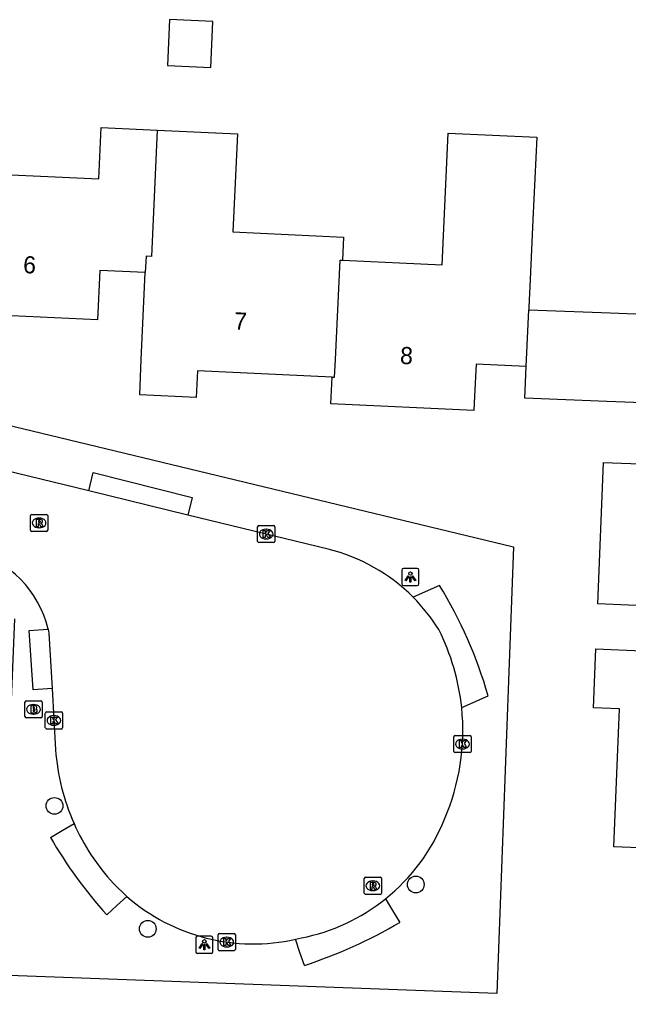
# Model space of a CAD drawing. Extents: x 160732 to 162105, y 387428 to 388479.
# Drawn here: x 161842.3 to 161877.8, y 387713 to 387769.8 of the extents above; entities that cross this region are included whole.
import ezdxf

# ---------------------------------------------------------------- set-up
doc = ezdxf.new("R2010")
doc.units = 0
for name, color, linetype in [('IMGEO_Boom', 7, 'Continuous'), ('IMGEO_Brandkraan', 7, 'Continuous'), ('IMGEO_Kolk', 7, 'Continuous'), ('IMGEO_Lichtpunt', 7, 'Continuous'), ('IMGEO_Pand', 7, 'Continuous'), ('IMGEO_Pand_nummerreeks', 7, 'Continuous'), ('IMGEO_Rijbaan_lokaal_open', 7, 'Continuous'), ('IMGEO_Rioolput', 7, 'Continuous'), ('IMGEO_Voetpad_open', 7, 'Continuous')]:
    doc.layers.add(name, color=color, linetype=linetype)

msp = doc.modelspace()

# ---------------------------------------------------------------- linework, layer by layer
at = {"layer": 'IMGEO_Boom'}
for centre in [(161844.304, 387723.959), (161865.376, 387719.377), (161849.743, 387716.793)]:
    msp.add_circle(centre, 0.489, dxfattribs=at)
at = {"layer": 'IMGEO_Brandkraan'}
for p, q in [((161842.578, 387729.167), (161842.578, 387730.019)), ((161842.653, 387730.093), (161843.505, 387730.093)), ((161843.579, 387730.019), (161843.579, 387729.167)), ((161843.066, 387729.873), (161843.091, 387729.873)), ((161843.505, 387729.093), (161842.653, 387729.093)), ((161843.089, 387729.313), (161843.064, 387729.313))]:
    msp.add_line(p, q, dxfattribs=at)
for points in [[(161842.578, 387729.167), (161842.578, 387730.019)], [(161842.653, 387730.093), (161843.505, 387730.093)], [(161843.579, 387730.019), (161843.579, 387729.167)], [(161842.926, 387729.793), (161842.926, 387729.393), (161843.139, 387729.393)], [(161843.157, 387729.793), (161842.926, 387729.793)], [(161843.105, 387729.712), (161843.051, 387729.712), (161843.051, 387729.636)], [(161843.051, 387729.636), (161843.104, 387729.636)], [(161843.113, 387729.56), (161843.051, 387729.56), (161843.051, 387729.479)], [(161843.051, 387729.479), (161843.113, 387729.479)], [(161843.505, 387729.093), (161842.653, 387729.093)]]:
    msp.add_lwpolyline(points, dxfattribs=at)
for centre, radius, start, end in [((161842.655, 387730.017), 0.0765, 91.552, 178.448), ((161842.655, 387730.017), 0.0765, 91.552, 178.448), ((161843.503, 387730.017), 0.0765, 1.552, 88.448), ((161843.503, 387730.017), 0.0765, 1.552, 88.448), ((161843.106, 387729.674), 0.0379, 267.8285, 90.9355), ((161843.114, 387729.519), 0.0404, 269.8759, 90.5077), ((161843.145, 387729.644), 0.251, 268.6676, 293.5347), ((161843.161, 387729.648), 0.145, 59.4692, 91.5367), ((161843.186, 387729.695), 0.0922, 285.5137, 58.1501), ((161843.191, 387729.503), 0.105, 301.3115, 78.989), ((161842.655, 387729.169), 0.0765, 181.552, 268.448), ((161842.655, 387729.169), 0.0765, 181.552, 268.448), ((161843.503, 387729.169), 0.0765, 271.552, 358.448), ((161843.503, 387729.169), 0.0765, 271.552, 358.448)]:
    msp.add_arc(centre, radius, start, end, dxfattribs=at)
for centre, major_axis, ratio, start_param, end_param in [((161843.065, 387729.593), (-0.387, 0.002), 0.722429, 4.712389, 7.853982), ((161843.09, 387729.593), (-0.39, 0.002), 0.717154, 1.570796, 4.712389)]:
    msp.add_ellipse(centre, major_axis=major_axis, ratio=ratio, start_param=start_param, end_param=end_param, dxfattribs=at)
at = {"layer": 'IMGEO_Kolk'}
for p, q in [((161856.151, 387739.387), (161856.151, 387740.239)), ((161856.226, 387740.313), (161857.078, 387740.313)), ((161857.152, 387740.239), (161857.152, 387739.387)), ((161856.639, 387740.093), (161856.664, 387740.093)), ((161857.078, 387739.313), (161856.226, 387739.313)), ((161856.662, 387739.533), (161856.637, 387739.533)), ((161843.767, 387728.517), (161843.767, 387729.369)), ((161843.842, 387729.443), (161844.694, 387729.443)), ((161844.768, 387729.369), (161844.768, 387728.517)), ((161844.255, 387729.223), (161844.28, 387729.223)), ((161844.694, 387728.443), (161843.842, 387728.443)), ((161844.278, 387728.663), (161844.253, 387728.663)), ((161867.599, 387727.14), (161867.599, 387727.992)), ((161867.674, 387728.066), (161868.526, 387728.066)), ((161868.087, 387727.846), (161868.112, 387727.846)), ((161868.6, 387727.992), (161868.6, 387727.14)), ((161868.526, 387727.066), (161867.674, 387727.066)), ((161868.11, 387727.286), (161868.085, 387727.286)), ((161853.85, 387715.592), (161853.85, 387716.444)), ((161853.925, 387716.518), (161854.777, 387716.518)), ((161854.338, 387716.298), (161854.363, 387716.298)), ((161854.851, 387716.444), (161854.851, 387715.592)), ((161854.361, 387715.738), (161854.336, 387715.738)), ((161854.777, 387715.518), (161853.925, 387715.518))]:
    msp.add_line(p, q, dxfattribs=at)
for points in [[(161856.151, 387739.387), (161856.151, 387740.239)], [(161856.226, 387740.313), (161857.078, 387740.313)], [(161857.152, 387740.239), (161857.152, 387739.387)], [(161856.472, 387740.013), (161856.595, 387740.013), (161856.595, 387739.862), (161856.725, 387740.013), (161856.889, 387740.013), (161856.743, 387739.862), (161856.896, 387739.613), (161856.744, 387739.613), (161856.659, 387739.777), (161856.595, 387739.71), (161856.595, 387739.613), (161856.472, 387739.613), (161856.472, 387740.013)], [(161857.078, 387739.313), (161856.226, 387739.313)], [(161843.767, 387728.517), (161843.767, 387729.369)], [(161843.842, 387729.443), (161844.694, 387729.443)], [(161844.768, 387729.369), (161844.768, 387728.517)], [(161844.088, 387729.143), (161844.211, 387729.143), (161844.211, 387728.992), (161844.341, 387729.143), (161844.505, 387729.143), (161844.359, 387728.992), (161844.512, 387728.743), (161844.36, 387728.743), (161844.275, 387728.907), (161844.211, 387728.84), (161844.211, 387728.743), (161844.088, 387728.743), (161844.088, 387729.143)], [(161844.694, 387728.443), (161843.842, 387728.443)], [(161867.599, 387727.14), (161867.599, 387727.992)], [(161867.674, 387728.066), (161868.526, 387728.066)], [(161867.92, 387727.766), (161868.043, 387727.766), (161868.043, 387727.615), (161868.173, 387727.766), (161868.337, 387727.766), (161868.191, 387727.615), (161868.344, 387727.366), (161868.192, 387727.366), (161868.107, 387727.53), (161868.043, 387727.463), (161868.043, 387727.366), (161867.92, 387727.366), (161867.92, 387727.766)], [(161868.6, 387727.992), (161868.6, 387727.14)], [(161868.526, 387727.066), (161867.674, 387727.066)], [(161853.85, 387715.592), (161853.85, 387716.444)], [(161853.925, 387716.518), (161854.777, 387716.518)], [(161854.851, 387716.444), (161854.851, 387715.592)], [(161854.171, 387716.218), (161854.294, 387716.218), (161854.294, 387716.067), (161854.424, 387716.218), (161854.588, 387716.218), (161854.442, 387716.067), (161854.595, 387715.818), (161854.443, 387715.818), (161854.358, 387715.982), (161854.294, 387715.915), (161854.294, 387715.818), (161854.171, 387715.818), (161854.171, 387716.218)], [(161854.777, 387715.518), (161853.925, 387715.518)]]:
    msp.add_lwpolyline(points, dxfattribs=at)
for centre, start, end in [((161856.228, 387740.237), 91.552, 178.448), ((161856.228, 387740.237), 91.552, 178.448), ((161857.076, 387740.237), 1.552, 88.448), ((161857.076, 387740.237), 1.552, 88.448), ((161856.228, 387739.389), 181.552, 268.448), ((161856.228, 387739.389), 181.552, 268.448), ((161857.076, 387739.389), 271.552, 358.448), ((161857.076, 387739.389), 271.552, 358.448), ((161843.844, 387729.367), 91.552, 178.448), ((161843.844, 387729.367), 91.552, 178.448), ((161844.692, 387729.367), 1.552, 88.448), ((161844.692, 387729.367), 1.552, 88.448), ((161843.844, 387728.519), 181.552, 268.448), ((161843.844, 387728.519), 181.552, 268.448), ((161844.692, 387728.519), 271.552, 358.448), ((161844.692, 387728.519), 271.552, 358.448), ((161867.676, 387727.99), 91.552, 178.448), ((161867.676, 387727.99), 91.552, 178.448), ((161868.524, 387727.99), 1.552, 88.448), ((161868.524, 387727.99), 1.552, 88.448), ((161867.676, 387727.142), 181.552, 268.448), ((161867.676, 387727.142), 181.552, 268.448), ((161868.524, 387727.142), 271.552, 358.448), ((161868.524, 387727.142), 271.552, 358.448), ((161853.927, 387716.442), 91.552, 178.448), ((161853.927, 387716.442), 91.552, 178.448), ((161854.775, 387716.442), 1.552, 88.448), ((161854.775, 387716.442), 1.552, 88.448), ((161853.927, 387715.594), 181.552, 268.448), ((161853.927, 387715.594), 181.552, 268.448), ((161854.775, 387715.594), 271.552, 358.448), ((161854.775, 387715.594), 271.552, 358.448)]:
    msp.add_arc(centre, 0.0765, start, end, dxfattribs=at)
for centre, major_axis, ratio, start_param, end_param in [((161856.638, 387739.813), (-0.387, 0.002), 0.722429, 4.712389, 7.853982), ((161856.663, 387739.813), (-0.39, 0.002), 0.717154, 1.570796, 4.712389), ((161844.254, 387728.943), (-0.387, 0.002), 0.722429, 4.712389, 7.853982), ((161844.279, 387728.943), (-0.39, 0.002), 0.717154, 1.570796, 4.712389), ((161868.086, 387727.566), (-0.387, 0.002), 0.722429, 4.712389, 7.853982), ((161868.111, 387727.566), (-0.39, 0.002), 0.717154, 1.570796, 4.712389), ((161854.337, 387716.018), (-0.387, 0.002), 0.722429, 4.712389, 7.853982), ((161854.362, 387716.018), (-0.39, 0.002), 0.717154, 1.570796, 4.712389)]:
    msp.add_ellipse(centre, major_axis=major_axis, ratio=ratio, start_param=start_param, end_param=end_param, dxfattribs=at)
at = {"layer": 'IMGEO_Lichtpunt'}
for p, q in [((161864.562, 387737.711), (161864.562, 387736.904)), ((161864.562, 387737.711), (161864.562, 387736.904)), ((161865.464, 387737.806), (161864.656, 387737.806)), ((161865.464, 387737.806), (161864.656, 387737.806)), ((161865.558, 387736.904), (161865.558, 387737.711)), ((161865.558, 387736.904), (161865.558, 387737.711)), ((161864.656, 387736.81), (161865.464, 387736.81)), ((161864.656, 387736.81), (161865.464, 387736.81)), ((161852.545, 387716.264), (161852.545, 387715.457)), ((161852.545, 387716.264), (161852.545, 387715.457)), ((161853.447, 387716.359), (161852.639, 387716.359)), ((161853.447, 387716.359), (161852.639, 387716.359)), ((161853.541, 387715.457), (161853.541, 387716.264)), ((161853.541, 387715.457), (161853.541, 387716.264)), ((161852.639, 387715.363), (161853.447, 387715.363)), ((161852.639, 387715.363), (161853.447, 387715.363))]:
    msp.add_line(p, q, dxfattribs=at)
for points in [[(161864.936, 387737.375), (161864.975, 387737.347), (161864.787, 387737.085), (161864.749, 387737.112), (161864.936, 387737.375)], [(161865.038, 387737.327), (161865.085, 387737.327), (161865.085, 387737.005), (161865.038, 387737.005), (161865.038, 387737.327)], [(161865.148, 387737.347), (161865.186, 387737.374), (161865.373, 387737.112), (161865.334, 387737.084), (161865.148, 387737.347)], [(161852.919, 387715.928), (161852.958, 387715.9), (161852.77, 387715.638), (161852.732, 387715.665), (161852.919, 387715.928)], [(161853.021, 387715.88), (161853.068, 387715.88), (161853.068, 387715.558), (161853.021, 387715.558), (161853.021, 387715.88)], [(161853.131, 387715.9), (161853.169, 387715.927), (161853.356, 387715.665), (161853.317, 387715.637), (161853.131, 387715.9)]]:
    msp.add_lwpolyline(points, dxfattribs=at)
for centre in [(161865.061, 387737.509), (161853.044, 387716.062)]:
    msp.add_circle(centre, 0.0994, dxfattribs=at)
for centre, start, end in [((161864.656, 387737.711), 90, 180), ((161864.656, 387737.711), 90, 180), ((161865.464, 387737.711), 0, 90), ((161865.464, 387737.711), 0, 90), ((161864.656, 387736.904), 180, 270), ((161864.656, 387736.904), 180, 270), ((161865.464, 387736.904), 270, 0), ((161865.464, 387736.904), 270, 360), ((161852.639, 387716.264), 90, 180), ((161852.639, 387716.264), 90, 180), ((161853.447, 387716.264), 0, 90), ((161853.447, 387716.264), 0, 90), ((161852.639, 387715.457), 180, 270), ((161852.639, 387715.457), 180, 270), ((161853.447, 387715.457), 270, 0), ((161853.447, 387715.457), 270, 360)]:
    msp.add_arc(centre, 0.0946, start, end, dxfattribs=at)
at = {"layer": 'IMGEO_Pand'}
for points in [[(161853.543, 387769.705), (161851.008, 387769.822), (161850.884, 387767.136), (161853.419, 387767.019), (161853.543, 387769.705)], [(161839.208, 387760.884), (161846.89, 387760.53), (161847.028, 387763.524), (161850.298, 387763.373)], [(161850.298, 387763.373), (161849.958, 387756.006), (161849.646, 387756.02), (161849.6, 387755.06)], [(161850.298, 387763.373), (161854.971, 387763.157), (161854.706, 387757.434), (161861.163, 387757.136), (161861.1, 387755.789)], [(161861.1, 387755.789), (161866.914, 387755.521), (161867.265, 387763.2), (161872.432, 387762.961), (161872.212, 387758.144), (161872.053, 387754.665), (161871.978, 387753.036), (161871.971, 387752.889)], [(161860.495, 387748.964), (161860.644, 387748.957), (161860.693, 387750), (161860.962, 387755.795), (161861.1, 387755.789)], [(161849.6, 387755.06), (161846.937, 387755.183), (161846.805, 387752.311), (161838.427, 387752.697), (161838.501, 387754.306)], [(161860.495, 387748.964), (161852.64, 387749.327), (161852.568, 387747.772), (161849.271, 387747.924), (161849.367, 387750), (161849.6, 387755.06)], [(161871.818, 387749.594), (161871.837, 387750), (161871.971, 387752.889)], [(161871.971, 387752.889), (161876.716, 387752.709), (161887.657, 387752.293), (161890.126, 387752.199), (161890.043, 387750), (161889.894, 387746.087), (161886.049, 387746.233), (161885.949, 387743.604), (161884.812, 387743.65), (161884.59, 387738.14), (161890.148, 387737.916), (161889.914, 387732.106)], [(161871.818, 387749.594), (161868.893, 387749.729), (161868.807, 387747.862), (161868.768, 387747.017), (161860.423, 387747.402), (161860.495, 387748.964)], [(161878.574, 387733.013), (161878.68, 387735.633), (161875.994, 387735.741), (161876.328, 387743.993), (161878.976, 387743.886), (161879.12, 387747.449), (161876.519, 387747.548), (161871.736, 387747.73), (161871.818, 387749.594)], [(161889.914, 387732.106), (161889.764, 387728.397), (161885.578, 387728.566), (161885.282, 387721.24), (161876.926, 387721.578), (161877.251, 387729.616), (161875.748, 387729.677), (161875.887, 387733.121), (161878.574, 387733.013)]]:
    msp.add_lwpolyline(points, dxfattribs=at)
at = {"layer": 'IMGEO_Rijbaan_lokaal_open'}
for points in [[(161846.298, 387742.328), (161830.933, 387746.066)], [(161852.076, 387740.923), (161846.298, 387742.328)], [(161860.259, 387738.932), (161852.076, 387740.923)], [(161843.924, 387734.273), (161843.974, 387734.036), (161844.161, 387730.808)], [(161844.161, 387730.808), (161844.367, 387727.238)], [(161847.739, 387719.438), (161848.526, 387718.681)], [(161858.363, 387716.18), (161858.707, 387716.262)]]:
    msp.add_lwpolyline(points, dxfattribs=at)
for centre, radius, start, end in [((161838.016, 387732.902), 6.065, 13.0665, 76.4887), ((161857.752, 387728.695), 10.539, 44.8419, 76.239), ((161857.819, 387728.746), 10.456, 31.693, 44.905), ((161855.134, 387728.36), 12.988, 5.8949, 26.9128), ((161855.143, 387728.362), 12.98, 336.5221, 5.8903), ((161857.12, 387728.138), 12.785, 184.0352, 204.0373), ((161856.52, 387727.377), 11.33, 308.7074, 338.3167), ((161857.118, 387728.102), 12.769, 203.896, 222.7311), ((161855.909, 387727.123), 11.214, 228.8285, 282.6418), ((161856.538, 387727.346), 11.294, 281.0727, 308.7355)]:
    msp.add_arc(centre, radius, start, end, dxfattribs=at)
at = {"layer": 'IMGEO_Rioolput'}
for p, q in [((161842.903, 387740.035), (161842.903, 387740.887)), ((161842.978, 387740.961), (161843.83, 387740.961)), ((161843.391, 387740.741), (161843.416, 387740.741)), ((161843.904, 387740.887), (161843.904, 387740.035)), ((161843.414, 387740.181), (161843.389, 387740.181)), ((161843.83, 387739.961), (161842.978, 387739.961)), ((161862.372, 387718.877), (161862.372, 387719.729)), ((161862.447, 387719.803), (161863.299, 387719.803)), ((161863.373, 387719.729), (161863.373, 387718.877)), ((161862.86, 387719.583), (161862.885, 387719.583)), ((161863.299, 387718.803), (161862.447, 387718.803)), ((161862.883, 387719.023), (161862.858, 387719.023))]:
    msp.add_line(p, q, dxfattribs=at)
for points in [[(161842.903, 387740.035), (161842.903, 387740.887)], [(161842.978, 387740.961), (161843.83, 387740.961)], [(161843.904, 387740.887), (161843.904, 387740.035)], [(161843.492, 387740.659), (161843.24, 387740.661), (161843.24, 387740.261)], [(161843.24, 387740.261), (161843.364, 387740.261), (161843.364, 387740.423), (161843.375, 387740.423)], [(161843.418, 387740.58), (161843.364, 387740.58), (161843.364, 387740.499)], [(161843.364, 387740.499), (161843.416, 387740.499)], [(161843.422, 387740.394), (161843.493, 387740.261), (161843.633, 387740.261), (161843.568, 387740.387)], [(161843.83, 387739.961), (161842.978, 387739.961)], [(161862.372, 387718.877), (161862.372, 387719.729)], [(161862.447, 387719.803), (161863.299, 387719.803)], [(161863.373, 387719.729), (161863.373, 387718.877)], [(161862.961, 387719.501), (161862.709, 387719.503), (161862.709, 387719.103)], [(161862.709, 387719.103), (161862.833, 387719.103), (161862.833, 387719.265), (161862.844, 387719.265)], [(161862.887, 387719.422), (161862.833, 387719.422), (161862.833, 387719.341)], [(161862.833, 387719.341), (161862.885, 387719.341)], [(161862.891, 387719.236), (161862.962, 387719.103), (161863.102, 387719.103), (161863.037, 387719.229)], [(161863.299, 387718.803), (161862.447, 387718.803)]]:
    msp.add_lwpolyline(points, dxfattribs=at)
for centre, radius, start, end in [((161842.98, 387740.885), 0.0765, 91.552, 178.448), ((161842.98, 387740.885), 0.0765, 91.552, 178.448), ((161843.828, 387740.885), 0.0765, 1.552, 88.448), ((161843.828, 387740.885), 0.0765, 1.552, 88.448), ((161843.374, 387740.37), 0.0533, 26.0293, 88.6989), ((161843.4, 387740.688), 0.19, 274.7715, 282.9687), ((161843.424, 387740.484), 0.0964, 77.0061, 93.1865), ((161843.438, 387740.541), 0.0378, 276.6634, 79.6772), ((161843.491, 387740.549), 0.109, 350.3612, 89.416), ((161843.489, 387740.549), 0.112, 277.5842, 350.9817), ((161843.473, 387740.334), 0.108, 29.5134, 73.7905), ((161842.98, 387740.037), 0.0765, 181.552, 268.448), ((161842.98, 387740.037), 0.0765, 181.552, 268.448), ((161843.828, 387740.037), 0.0765, 271.552, 358.448), ((161843.828, 387740.037), 0.0765, 271.552, 358.448), ((161862.449, 387719.727), 0.0765, 91.552, 178.448), ((161862.449, 387719.727), 0.0765, 91.552, 178.448), ((161863.297, 387719.727), 0.0765, 1.552, 88.448), ((161863.297, 387719.727), 0.0765, 1.552, 88.448), ((161862.843, 387719.212), 0.0533, 26.0293, 88.6989), ((161862.869, 387719.53), 0.19, 274.7715, 282.9687), ((161862.893, 387719.326), 0.0964, 77.0061, 93.1865), ((161862.907, 387719.383), 0.0378, 276.6634, 79.6772), ((161862.96, 387719.391), 0.109, 350.3612, 89.416), ((161862.958, 387719.391), 0.112, 277.5842, 350.9817), ((161862.942, 387719.176), 0.108, 29.5134, 73.7905), ((161862.449, 387718.879), 0.0765, 181.552, 268.448), ((161862.449, 387718.879), 0.0765, 181.552, 268.448), ((161863.297, 387718.879), 0.0765, 271.552, 358.448), ((161863.297, 387718.879), 0.0765, 271.552, 358.448)]:
    msp.add_arc(centre, radius, start, end, dxfattribs=at)
for centre, major_axis, ratio, start_param, end_param in [((161843.39, 387740.461), (-0.387, 0.002), 0.722429, 4.712389, 7.853982), ((161843.415, 387740.461), (-0.39, 0.002), 0.717154, 1.570796, 4.712389), ((161862.859, 387719.303), (-0.387, 0.002), 0.722429, 4.712389, 7.853982), ((161862.884, 387719.303), (-0.39, 0.002), 0.717154, 1.570796, 4.712389)]:
    msp.add_ellipse(centre, major_axis=major_axis, ratio=ratio, start_param=start_param, end_param=end_param, dxfattribs=at)
at = {"layer": 'IMGEO_Voetpad_open'}
for points in [[(161781.371, 387760.885), (161791.01, 387758.554), (161825.713, 387750), (161871.084, 387739.066), (161870.112, 387713.019), (161841.124, 387714.098), (161841.98, 387734.877)], [(161846.298, 387742.328), (161846.566, 387743.395), (161852.333, 387741.947), (161852.076, 387740.923)], [(161866.758, 387736.813), (161865.225, 387736.127)], [(161844.161, 387730.808), (161843.064, 387730.733), (161842.827, 387734.198), (161843.924, 387734.273)], [(161868.054, 387729.694), (161869.593, 387730.381)], [(161844.066, 387722.124), (161844.755, 387722.527), (161845.444, 387722.93)], [(161848.526, 387718.681), (161847.936, 387718.145), (161847.346, 387717.608)], [(161863.605, 387718.536), (161864.022, 387717.853), (161864.438, 387717.169)], [(161858.88, 387714.657), (161858.621, 387715.418), (161858.363, 387716.18)]]:
    msp.add_lwpolyline(points, dxfattribs=at)
for centre, radius, start, end in [((161844.736, 387723.266), 25.856, 15.9739, 31.5986), ((161867.647, 387735.802), 27.261, 210.1155, 221.8668), ((161850.283, 387741.084), 27.79, 288.0209, 300.6214)]:
    msp.add_arc(centre, radius, start, end, dxfattribs=at)

# ---------------------------------------------------------------- texts
at = {"layer": 'IMGEO_Pand_nummerreeks'}
for s, rotation, p in [('6', 357.3621, (161842.457, 387755.034)), ('7', 357.3541, (161854.761, 387751.752)), ('8', 357.3587, (161864.442, 387749.74))]:
    msp.add_text(s, height=1, rotation=rotation, dxfattribs=at).set_placement(p)

doc.saveas('drawing.dxf')
